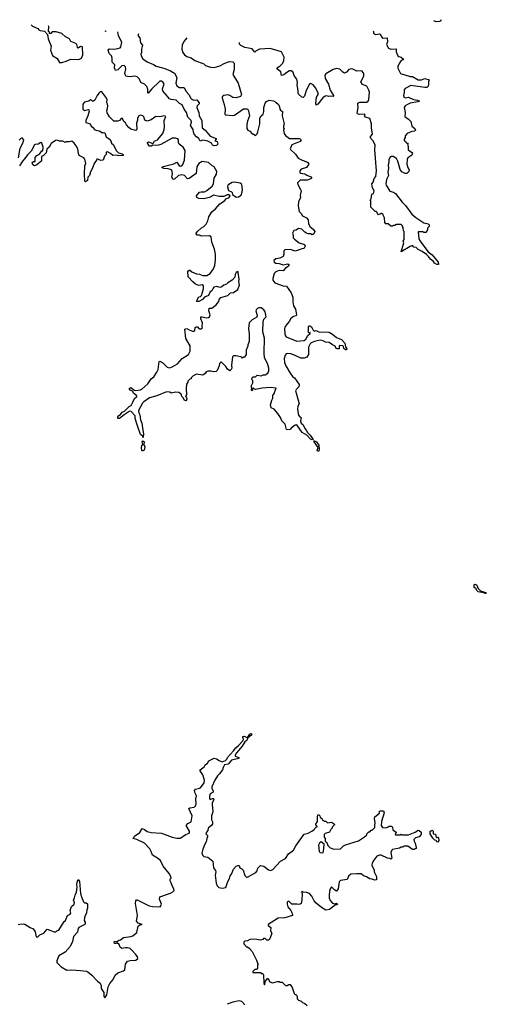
# Model space of a CAD drawing. Extents: x 2494118 to 2687960, y 757339 to 915227.
# Tile 282 of 364: x 2607703 to 2613465, y 900848 to 913011. Entities that reach past the tile are written whole.
import ezdxf

# ---------------------------------------------------------------- set-up
doc = ezdxf.new("R2010")
doc.units = 0

msp = doc.modelspace()

# ---------------------------------------------------------------- linework, layer by layer
at = {"layer": '0CON20XD'}
for points in [[(2607845, 912949), (2607862, 912932), (2607925, 912902), (2607938, 912885), (2607955, 912876), (2608008, 912868), (2608048, 912828), (2608053, 912773), (2608090, 912685), (2608082, 912635), (2608109, 912569), (2608124, 912554), (2608150, 912545), (2608165, 912530), (2608195, 912482), (2608225, 912483), (2608275, 912497), (2608335, 912522), (2608435, 912518), (2608466, 912534), (2608482, 912575), (2608480, 912675), (2608455, 912679), (2608425, 912660), (2608415, 912670), (2608407, 912705), (2608396, 912716), (2608335, 912742), (2608316, 912776), (2608267, 912797), (2608225, 912838), (2608155, 912860), (2608105, 912860), (2608088, 912842), (2608072, 912842), (2608070, 912855), (2608060, 912865), (2608062, 912925), (2608060, 912933)], [(2612905, 913011), (2612906, 913004), (2612892, 912988), (2612844, 912984), (2612815, 912996)], [(2608752, 912873), (2608765, 912870), (2608770, 912872)], [(2609170, 912837), (2609164, 912824), (2609163, 912815), (2609188, 912785), (2609194, 912725), (2609219, 912695), (2609206, 912645), (2609206, 912604), (2609197, 912585), (2609201, 912565), (2609225, 912528), (2609278, 912488), (2609355, 912458), (2609386, 912436), (2609465, 912415), (2609495, 912409), (2609565, 912379), (2609615, 912350), (2609644, 912295), (2609631, 912225), (2609642, 912192), (2609675, 912172), (2609725, 912173), (2609735, 912168), (2609757, 912125), (2609793, 912085), (2609821, 912035), (2609855, 912017), (2609892, 912022), (2609920, 911985), (2609919, 911971), (2609896, 911945), (2609892, 911925), (2609914, 911865), (2609918, 911825), (2609951, 911765), (2609956, 911676), (2609994, 911645), (2610055, 911570), (2610128, 911545), (2610130, 911535), (2610112, 911515), (2610140, 911505), (2610148, 911475), (2610134, 911456), (2610105, 911452), (2610085, 911462), (2610072, 911485), (2610025, 911511), (2609965, 911522), (2609930, 911510), (2609914, 911545), (2609885, 911564), (2609858, 911595), (2609850, 911620), (2609844, 911655), (2609811, 911705), (2609824, 911745), (2609822, 911765), (2609778, 911805), (2609762, 911865), (2609734, 911905), (2609710, 911960), (2609675, 911976), (2609636, 912015), (2609575, 912025), (2609554, 912034), (2609471, 912131), (2609468, 912155), (2609485, 912215), (2609476, 912236), (2609455, 912250), (2609435, 912250), (2609425, 912243), (2609334, 912156), (2609291, 912101), (2609287, 912107), (2609287, 912153), (2609274, 912185), (2609245, 912213), (2609197, 912235), (2609181, 912275), (2609155, 912305), (2609125, 912315), (2609065, 912306), (2609035, 912307), (2609014, 912315), (2609000, 912345), (2609015, 912405), (2609009, 912429), (2608994, 912444), (2608965, 912439), (2608915, 912391), (2608885, 912382), (2608875, 912415), (2608879, 912455), (2608846, 912486), (2608846, 912535), (2608836, 912565), (2608808, 912595), (2608796, 912635), (2608802, 912645), (2608815, 912649), (2608864, 912646), (2608915, 912653), (2608943, 912665), (2608952, 912675), (2608965, 912735), (2608923, 912813), (2608916, 912859)], [(2612068, 912872), (2612072, 912865), (2612070, 912845), (2612095, 912828), (2612146, 912836), (2612155, 912830), (2612173, 912793), (2612184, 912784), (2612240, 912785), (2612243, 912737), (2612232, 912705), (2612258, 912658), (2612285, 912646), (2612350, 912650), (2612350, 912615), (2612371, 912565), (2612385, 912554), (2612415, 912548), (2612442, 912525), (2612440, 912515), (2612415, 912506), (2612404, 912496), (2612371, 912435), (2612371, 912411), (2612405, 912347), (2612525, 912308), (2612555, 912309), (2612625, 912267), (2612665, 912268), (2612705, 912286), (2612758, 912268), (2612750, 912245), (2612752, 912208), (2612745, 912188), (2612730, 912175), (2612704, 912174), (2612535, 912197), (2612465, 912161), (2612449, 912145), (2612450, 912110), (2612441, 912075), (2612447, 912055), (2612465, 912046), (2612505, 912052), (2612565, 912026), (2612615, 912016), (2612638, 912005), (2612620, 911995), (2612525, 911979), (2612490, 911965), (2612464, 911946), (2612452, 911925), (2612464, 911864), (2612460, 911815), (2612505, 911783), (2612532, 911755), (2612544, 911695), (2612584, 911665), (2612591, 911645), (2612577, 911633), (2612545, 911629), (2612488, 911605), (2612463, 911577), (2612462, 911555), (2612450, 911535), (2612450, 911515), (2612468, 911508), (2612475, 911490), (2612500, 911485), (2612490, 911475), (2612500, 911445), (2612502, 911402), (2612552, 911365), (2612545, 911338), (2612498, 911305), (2612488, 911285), (2612482, 911225), (2612494, 911185), (2612513, 911155), (2612510, 911135), (2612485, 911110), (2612465, 911109), (2612420, 911130), (2612400, 911160), (2612371, 911265), (2612355, 911296), (2612315, 911321), (2612295, 911320), (2612275, 911310), (2612262, 911278), (2612263, 911255), (2612253, 911215), (2612257, 911175), (2612248, 911125), (2612257, 911085), (2612234, 911035), (2612224, 910985), (2612229, 910965), (2612275, 910893), (2612320, 910880), (2612342, 910865), (2612428, 910755), (2612468, 910715), (2612545, 910608), (2612596, 910566), (2612695, 910503), (2612747, 910487), (2612760, 910475), (2612758, 910455), (2612740, 910435), (2612737, 910413), (2612718, 910382), (2612695, 910380), (2612685, 910390), (2612625, 910390), (2612630, 910305), (2612655, 910261), (2612749, 910145), (2612795, 910105), (2612871, 910015), (2612873, 909987), (2612855, 909988), (2612824, 910004), (2612812, 910025), (2612775, 910053), (2612753, 910085), (2612725, 910110), (2612675, 910147), (2612625, 910170), (2612598, 910198), (2612572, 910202), (2612555, 910220), (2612525, 910210), (2612414, 910144), (2612447, 910255), (2612440, 910275), (2612450, 910295), (2612450, 910395), (2612443, 910403), (2612440, 910445), (2612430, 910455), (2612430, 910465), (2612415, 910480), (2612355, 910480), (2612335, 910470), (2612315, 910470), (2612305, 910460), (2612285, 910460), (2612255, 910490), (2612225, 910490), (2612210, 910505), (2612208, 910565), (2612190, 910595), (2612190, 910605), (2612165, 910620), (2612158, 910612), (2612132, 910602), (2612120, 910615), (2612118, 910628), (2612105, 910640), (2612092, 910642), (2612040, 910695), (2612040, 910775), (2612032, 910785), (2612042, 910798), (2612050, 910855), (2612070, 910865), (2612079, 910895), (2612061, 910935), (2612050, 910985), (2612066, 911004), (2612082, 911048), (2612102, 911075), (2612107, 911145), (2612087, 911405), (2612094, 911465), (2612065, 911520), (2612037, 911545), (2612033, 911555), (2612034, 911566), (2612061, 911595), (2612047, 911675), (2612047, 911725), (2612025, 911788), (2611975, 911808), (2611962, 911825), (2611968, 911835), (2611960, 911845), (2611895, 911840), (2611876, 911846), (2611870, 911855), (2611884, 911925), (2611877, 911965), (2611880, 911980), (2611905, 911993), (2611985, 911992), (2612008, 912005), (2612016, 912024), (2612021, 912115), (2612015, 912142), (2611990, 912190), (2611935, 912212), (2611914, 912244), (2611954, 912315), (2611951, 912345), (2611930, 912375), (2611915, 912379), (2611865, 912374), (2611815, 912401), (2611795, 912404), (2611766, 912394), (2611738, 912362), (2611715, 912351), (2611695, 912361), (2611655, 912400), (2611615, 912407), (2611575, 912395), (2611485, 912342), (2611471, 912325), (2611474, 912285), (2611516, 912215), (2611535, 912140), (2611580, 912075), (2611580, 912065), (2611575, 912060), (2611545, 912067), (2611515, 912063), (2611495, 912071), (2611474, 912066), (2611445, 912044), (2611385, 911968), (2611364, 911954), (2611359, 911975), (2611369, 912055), (2611389, 912085), (2611389, 912105), (2611361, 912165), (2611326, 912205), (2611295, 912224), (2611280, 912215), (2611239, 912135), (2611220, 912065), (2611205, 912050), (2611185, 912052), (2611145, 912092), (2611140, 912105), (2611142, 912135), (2611130, 912205), (2611134, 912235), (2611124, 912275), (2611096, 912315), (2611074, 912365), (2611055, 912378), (2611035, 912378), (2611000, 912360), (2610965, 912331), (2610935, 912322), (2610926, 912365), (2610880, 912405), (2610894, 912425), (2610919, 912441), (2610951, 912475), (2610965, 912508), (2610967, 912547), (2610935, 912612), (2610795, 912654), (2610665, 912647), (2610623, 912625), (2610605, 912608), (2610575, 912652), (2610485, 912668), (2610435, 912690), (2610418, 912708), (2610416, 912730)], [(2609765, 912786), (2609728, 912742), (2609711, 912695), (2609707, 912647), (2609718, 912605), (2609737, 912575), (2609765, 912556), (2609820, 912540), (2609866, 912506), (2609975, 912467), (2609998, 912445), (2610058, 912425), (2610105, 912422), (2610135, 912428), (2610175, 912441), (2610235, 912475), (2610295, 912493), (2610335, 912489), (2610350, 912475), (2610353, 912395), (2610336, 912335), (2610399, 912225), (2610443, 912085), (2610428, 912062), (2610375, 912047), (2610335, 912050), (2610298, 912075), (2610275, 912081), (2610222, 912075), (2610205, 912058), (2610204, 912045), (2610226, 911964), (2610241, 911905), (2610238, 911845), (2610247, 911837), (2610325, 911826), (2610355, 911831), (2610465, 911908), (2610515, 911908), (2610529, 911885), (2610540, 911825), (2610514, 911756), (2610506, 911715), (2610508, 911668), (2610522, 911645), (2610543, 911633), (2610575, 911600), (2610585, 911600), (2610615, 911580), (2610635, 911600), (2610643, 911625), (2610670, 911725), (2610670, 911795), (2610686, 911824), (2610708, 911845), (2610718, 911875), (2610718, 911925), (2610735, 911980), (2610751, 911999), (2610785, 912018), (2610835, 912010), (2610865, 911992), (2610897, 911965), (2610913, 911935), (2610917, 911905), (2610925, 911892), (2610950, 911875), (2610944, 911825), (2610968, 911725), (2610960, 911695), (2610960, 911675), (2610968, 911665), (2610960, 911645), (2610970, 911605), (2610985, 911580), (2611035, 911544), (2611155, 911541), (2611167, 911537), (2611177, 911525), (2611165, 911504), (2611065, 911464), (2611043, 911415), (2611047, 911407), (2611110, 911350), (2611142, 911302), (2611192, 911275), (2611248, 911255), (2611262, 911245), (2611272, 911225), (2611246, 911184), (2611180, 911165), (2611162, 911145), (2611163, 911123), (2611173, 911113), (2611225, 911106), (2611249, 911089), (2611299, 911069), (2611310, 911055), (2611297, 911043), (2611253, 911027), (2611165, 911028), (2611132, 910995), (2611137, 910975), (2611172, 910915), (2611177, 910895), (2611166, 910845), (2611169, 910811), (2611144, 910766), (2611141, 910711), (2611155, 910642), (2611180, 910615), (2611195, 910588), (2611245, 910562), (2611265, 910540), (2611270, 910495), (2611285, 910457), (2611327, 910425), (2611347, 910395), (2611336, 910364), (2611315, 910353), (2611295, 910367), (2611265, 910366), (2611245, 910373), (2611222, 910385), (2611188, 910425), (2611145, 910432), (2611115, 910412), (2611090, 910405), (2611070, 910375), (2611079, 910349), (2611080, 910315), (2611098, 910298)], [(2609490, 911685), (2609486, 911765), (2609508, 911815), (2609485, 911822), (2609435, 911811), (2609385, 911813), (2609326, 911774), (2609275, 911758), (2609250, 911770), (2609235, 911812), (2609225, 911823), (2609195, 911830), (2609175, 911823), (2609159, 911795), (2609159, 911771), (2609146, 911734), (2609148, 911655), (2609135, 911642), (2609075, 911660), (2609049, 911679), (2609021, 911711), (2609009, 911735), (2608988, 911755), (2608972, 911792), (2608955, 911789), (2608934, 911766), (2608915, 911759), (2608865, 911757), (2608810, 911810), (2608781, 911861), (2608778, 911885), (2608789, 911915), (2608790, 911945), (2608787, 911967), (2608777, 911985), (2608781, 912025), (2608766, 912055), (2608715, 912120), (2608695, 912118), (2608681, 912105), (2608659, 912075), (2608630, 912015), (2608605, 912000), (2608588, 912018), (2608575, 912020), (2608557, 912003), (2608505, 911990), (2608483, 911967), (2608484, 911904), (2608505, 911890), (2608552, 911902), (2608558, 911898), (2608559, 911881), (2608546, 911824), (2608519, 911765), (2608520, 911740), (2608573, 911723), (2608584, 911694), (2608600, 911685), (2608632, 911652), (2608685, 911638), (2608725, 911612), (2608735, 911618), (2608755, 911612), (2608770, 911565), (2608809, 911539), (2608828, 911515), (2608838, 911485), (2608862, 911465), (2608893, 911395), (2608924, 911364), (2608970, 911355), (2608980, 911345), (2608980, 911335), (2608925, 911327), (2608895, 911338), (2608854, 911334), (2608825, 911358), (2608785, 911378), (2608770, 911375), (2608770, 911345), (2608750, 911325), (2608733, 911277), (2608705, 911273), (2608655, 911290), (2608652, 911275), (2608621, 911235), (2608602, 911178), (2608575, 911133), (2608564, 911085), (2608546, 911064), (2608538, 911025), (2608515, 911008), (2608507, 911017), (2608504, 911105), (2608508, 911205), (2608519, 911235), (2608509, 911289), (2608496, 911306), (2608438, 911335), (2608427, 911357), (2608419, 911415), (2608402, 911452), (2608376, 911486), (2608345, 911508), (2608315, 911500), (2608278, 911502), (2608265, 911492), (2608235, 911510), (2608195, 911508), (2608165, 911522), (2608145, 911520), (2608090, 911480), (2608066, 911434), (2608039, 911411), (2608028, 911365), (2607995, 911332), (2607970, 911320), (2607970, 911265), (2607965, 911258), (2607915, 911218), (2607885, 911207), (2607866, 911216), (2607858, 911245), (2607873, 911257), (2607895, 911260), (2607895, 911310), (2607915, 911332), (2607949, 911351), (2607975, 911390), (2607988, 911392), (2607993, 911435), (2607977, 911485), (2607965, 911492), (2607930, 911475), (2607895, 911470), (2607885, 911463), (2607845, 911388), (2607798, 911342), (2607768, 911295), (2607737, 911265), (2607701, 911205)], [(2611098, 910298), (2611155, 910254), (2611220, 910235), (2611228, 910215), (2611215, 910190), (2611207, 910183), (2611185, 910182), (2611165, 910170), (2611105, 910153), (2611045, 910171), (2610975, 910169), (2610964, 910155), (2610966, 910114), (2610956, 910084), (2610915, 910066), (2610865, 910056), (2610843, 910035), (2610847, 910015), (2610865, 910002), (2610905, 909999), (2610955, 909984), (2611015, 909993), (2611032, 909982), (2611022, 909965), (2610983, 909937), (2610955, 909907), (2610905, 909914), (2610864, 909895), (2610846, 909875), (2610829, 909815), (2610830, 909795), (2610855, 909759), (2610955, 909724), (2610998, 909718), (2611055, 909637), (2611077, 909585), (2611076, 909525), (2611084, 909474), (2611109, 909435), (2611123, 909365), (2611115, 909352), (2611084, 909346), (2611047, 909315), (2611033, 909285), (2611006, 909255), (2610979, 909211), (2610974, 909195), (2610976, 909125), (2610984, 909104), (2610995, 909094), (2611125, 909039), (2611214, 909046), (2611235, 909065), (2611262, 909108), (2611290, 909135), (2611288, 909148), (2611275, 909140), (2611264, 909154), (2611270, 909165), (2611268, 909215), (2611273, 909227), (2611285, 909228), (2611306, 909216), (2611328, 909175), (2611340, 909165), (2611365, 909172), (2611396, 909156), (2611525, 909150), (2611565, 909126), (2611615, 909083), (2611675, 909062), (2611716, 909015), (2611728, 908968), (2611742, 908945), (2611738, 908932), (2611725, 908932), (2611705, 908950), (2611702, 908972), (2611693, 908983), (2611655, 908988), (2611648, 908982), (2611648, 908945), (2611625, 908943), (2611611, 908951), (2611598, 908978), (2611564, 908994), (2611525, 909022), (2611478, 909028), (2611450, 909045), (2611415, 909050), (2611345, 909034), (2611303, 909017), (2611290, 909005), (2611270, 908965), (2611270, 908875), (2611248, 908842), (2611215, 908830), (2611175, 908830), (2611103, 908863), (2611052, 908882), (2611015, 908888), (2610995, 908882), (2610980, 908865), (2610968, 908825), (2610973, 908775), (2610990, 908735), (2611043, 908645), (2611072, 908605), (2611098, 908585), (2611153, 908505), (2611150, 908475), (2611115, 908442), (2611108, 908425), (2611123, 908385), (2611152, 908265), (2611138, 908235), (2611134, 908194), (2611147, 908125), (2611164, 908104), (2611180, 908095), (2611170, 908055), (2611178, 908025), (2611202, 908005), (2611222, 907962), (2611242, 907942), (2611255, 907913), (2611290, 907880), (2611327, 907823), (2611315, 907820), (2611295, 907828), (2611247, 907877), (2611190, 907910), (2611125, 908006), (2611105, 908003), (2611054, 907966), (2611042, 907948), (2611015, 907943), (2610997, 907947), (2610980, 908015), (2610940, 908055), (2610923, 908095), (2610891, 908145), (2610845, 908198), (2610810, 908215), (2610800, 908255), (2610815, 908310), (2610830, 908335), (2610830, 908375), (2610840, 908385), (2610868, 908458), (2610795, 908468), (2610695, 908459), (2610615, 908444), (2610585, 908460), (2610575, 908428), (2610564, 908435), (2610570, 908465), (2610562, 908485), (2610580, 908525), (2610580, 908555), (2610570, 908565), (2610572, 908588), (2610585, 908600), (2610615, 908600), (2610635, 908620), (2610685, 908612), (2610708, 908622), (2610735, 908622), (2610766, 908644), (2610780, 908675), (2610779, 908705), (2610761, 908765), (2610727, 908835), (2610720, 908895), (2610724, 909075), (2610707, 909155), (2610708, 909275), (2610719, 909311), (2610745, 909340), (2610735, 909402), (2610719, 909425), (2610685, 909450), (2610655, 909453), (2610645, 909449), (2610623, 909427), (2610619, 909415), (2610637, 909355), (2610632, 909335), (2610575, 909302), (2610538, 909265), (2610528, 909195), (2610538, 909125), (2610538, 909035), (2610522, 908995), (2610520, 908975), (2610510, 908965), (2610507, 908943), (2610500, 908935), (2610500, 908875), (2610478, 908842), (2610465, 908840), (2610455, 908830), (2610445, 908840), (2610375, 908860), (2610345, 908860), (2610330, 908845), (2610318, 908745), (2610322, 908708), (2610315, 908690), (2610297, 908673), (2610268, 908695), (2610248, 908725), (2610195, 908780), (2610185, 908780), (2610172, 908765), (2610168, 908735), (2610142, 908678), (2610127, 908663), (2610095, 908660), (2610065, 908670), (2610025, 908670), (2610005, 908660), (2609995, 908640), (2609965, 908620), (2609885, 908630), (2609845, 908610), (2609820, 908585), (2609820, 908575), (2609805, 908570), (2609780, 908545), (2609780, 908535), (2609763, 908507), (2609758, 908455), (2609763, 908377), (2609752, 908355), (2609764, 908344), (2609766, 908325), (2609755, 908304), (2609738, 908308), (2609727, 908337), (2609706, 908356), (2609698, 908385), (2609667, 908407), (2609625, 908410), (2609575, 908398), (2609555, 908410), (2609515, 908412), (2609396, 908364), (2609305, 908338), (2609235, 908292), (2609218, 908275), (2609170, 908185), (2609173, 908153), (2609185, 908130), (2609196, 908066), (2609211, 908025), (2609222, 907942), (2609230, 907895), (2609228, 907855), (2609225, 907850), (2609222, 907865), (2609196, 907885), (2609156, 907995), (2609130, 908085), (2609128, 908118), (2609075, 908174), (2609055, 908169), (2608991, 908129), (2608935, 908084), (2608914, 908084), (2608914, 908106), (2608925, 908123), (2608947, 908133), (2608969, 908161), (2608996, 908175), (2609056, 908234), (2609078, 908245), (2609101, 908285), (2609119, 908331), (2609148, 908355), (2609150, 908365), (2609114, 908394), (2609095, 908422), (2609065, 908436), (2609056, 908455), (2609074, 908466), (2609085, 908464), (2609116, 908436), (2609138, 908432), (2609195, 908438), (2609210, 908445), (2609286, 908514), (2609327, 908573), (2609359, 908601), (2609398, 908655), (2609412, 908688), (2609425, 908790), (2609435, 908792), (2609470, 908770), (2609525, 908718), (2609555, 908712), (2609595, 908727), (2609652, 908758), (2609710, 908825), (2609787, 908875), (2609806, 908914), (2609807, 908983), (2609753, 909073), (2609742, 909188), (2609765, 909198), (2609795, 909178), (2609835, 909162), (2609855, 909162), (2609867, 909173), (2609871, 909209), (2609882, 909218), (2609898, 909215), (2609914, 909194), (2609922, 909192), (2609948, 909192), (2609962, 909205), (2609958, 909215), (2609959, 909265), (2609940, 909315), (2609940, 909340), (2609955, 909342), (2610005, 909328), (2610035, 909330), (2610045, 909340), (2610053, 909365), (2610040, 909415), (2610044, 909446), (2610075, 909448), (2610131, 909489), (2610161, 909529), (2610167, 909555), (2610185, 909577), (2610272, 909605), (2610305, 909638), (2610345, 909640), (2610395, 909678), (2610416, 909736), (2610408, 909775), (2610414, 909805), (2610399, 909889), (2610395, 909900), (2610375, 909888), (2610363, 909865), (2610359, 909831), (2610327, 909795), (2610275, 909762), (2610258, 909742), (2610225, 909730), (2610200, 909710), (2610175, 909704), (2610137, 909713), (2610102, 909705), (2610090, 909695), (2610075, 909662), (2610055, 909650), (2610036, 909604), (2609986, 909584), (2609960, 909555), (2609915, 909530), (2609895, 909528), (2609888, 909535), (2609915, 909588), (2609937, 909593), (2609947, 909603), (2609971, 909685), (2609974, 909724), (2609955, 909736), (2609915, 909729), (2609873, 909743), (2609841, 909771), (2609782, 909835), (2609778, 909905), (2609795, 909918), (2609805, 909918), (2609830, 909895), (2609885, 909872), (2609925, 909867), (2609965, 909850), (2610015, 909852), (2610053, 909877), (2610096, 909934), (2610111, 909975), (2610121, 910045), (2610120, 910115), (2610110, 910175), (2610074, 910264), (2610068, 910328), (2610045, 910342), (2609947, 910337), (2609925, 910350), (2609895, 910350), (2609880, 910365), (2609880, 910375), (2609902, 910398), (2609949, 910441), (2609978, 910455), (2610005, 910483), (2610028, 910525), (2610038, 910575), (2610074, 910636), (2610120, 910675), (2610174, 910736), (2610230, 910775), (2610255, 910800), (2610285, 910810), (2610300, 910835), (2610285, 910848), (2610265, 910848), (2610225, 910828), (2610165, 910828), (2610095, 910841), (2610060, 910820), (2609975, 910799), (2609915, 910802), (2609891, 910815), (2609886, 910835), (2609925, 910879), (2609944, 910886), (2609985, 910886), (2610015, 910900), (2610081, 910955), (2610096, 910985), (2610104, 911055), (2610135, 911103), (2610137, 911135), (2610105, 911193), (2610075, 911210), (2610035, 911246), (2609955, 911258), (2609915, 911236), (2609892, 911195), (2609880, 911110), (2609795, 911050), (2609775, 911046), (2609736, 911086), (2609706, 911094), (2609665, 911084), (2609615, 911041), (2609597, 911037), (2609582, 911065), (2609589, 911105), (2609586, 911136), (2609576, 911155), (2609535, 911168), (2609484, 911174), (2609460, 911185), (2609475, 911198), (2609605, 911230), (2609645, 911250), (2609668, 911215), (2609685, 911203), (2609705, 911206), (2609719, 911221), (2609736, 911274), (2609746, 911395), (2609722, 911435), (2609672, 911475), (2609664, 911495), (2609664, 911525), (2609655, 911538), (2609625, 911549), (2609585, 911546), (2609445, 911469), (2609418, 911462), (2609375, 911458), (2609345, 911462), (2609325, 911450), (2609305, 911450), (2609282, 911485), (2609280, 911495), (2609295, 911500), (2609345, 911480), (2609360, 911495), (2609365, 911510), (2609405, 911526), (2609472, 911605), (2609488, 911655), (2609490, 911685)], [(2607686, 911305), (2607708, 911422), (2607740, 911485), (2607752, 911528), (2607735, 911550), (2607715, 911542), (2607695, 911522)], [(2610375, 910819), (2610405, 910824), (2610436, 910845), (2610452, 910885), (2610456, 910915), (2610444, 910975), (2610425, 910990), (2610355, 911004), (2610325, 910998), (2610285, 910976), (2610274, 910965), (2610270, 910945), (2610281, 910901), (2610318, 910885), (2610327, 910875), (2610332, 910852), (2610375, 910819)], [(2609215, 907682), (2609210, 907690), (2609208, 907725), (2609212, 907748), (2609224, 907765), (2609216, 907795), (2609225, 907808), (2609241, 907795), (2609236, 907765), (2609247, 907735), (2609241, 907695), (2609225, 907683), (2609215, 907682)], [(2611395, 907681), (2611382, 907682), (2611378, 907695), (2611390, 907725), (2611339, 907795), (2611335, 907810), (2611345, 907810), (2611366, 907796), (2611396, 907755), (2611401, 907705), (2611395, 907681)], [(2613455, 905921), (2613432, 905932), (2613365, 905944), (2613351, 905955), (2613335, 905984), (2613315, 905997), (2613315, 906028), (2613325, 906038), (2613336, 906035), (2613349, 906025), (2613366, 905986), (2613395, 905956), (2613457, 905935), (2613465, 905924), (2613455, 905921)], [(2607685, 901832), (2607705, 901840), (2607745, 901842), (2607765, 901840), (2607830, 901795), (2607869, 901779), (2607892, 901745), (2607905, 901680), (2607925, 901680), (2607953, 901707), (2608000, 901725), (2608043, 901777), (2608127, 901743), (2608147, 901743), (2608160, 901755), (2608185, 901763), (2608251, 901869), (2608267, 901883), (2608294, 901946), (2608327, 901963), (2608336, 901975), (2608326, 902005), (2608344, 902056), (2608376, 902085), (2608379, 902105), (2608368, 902135), (2608381, 902165), (2608386, 902195), (2608406, 902234), (2608413, 902295), (2608407, 902327), (2608415, 902370), (2608425, 902390), (2608441, 902365), (2608453, 902215), (2608464, 902174), (2608492, 902112), (2608505, 902100), (2608525, 902100), (2608538, 902088), (2608540, 902035), (2608530, 902015), (2608527, 901973), (2608510, 901945), (2608502, 901915), (2608500, 901885), (2608512, 901862), (2608512, 901845), (2608506, 901834), (2608435, 901796), (2608426, 901784), (2608422, 901762), (2608415, 901740), (2608366, 901685), (2608353, 901625), (2608326, 901564), (2608266, 901494), (2608184, 901445), (2608160, 901385), (2608162, 901365), (2608215, 901311), (2608285, 901270), (2608345, 901274), (2608455, 901266), (2608526, 901256), (2608545, 901248), (2608595, 901208), (2608664, 901134), (2608695, 901110), (2608708, 901075), (2608710, 901045), (2608740, 900995), (2608740, 900945), (2608755, 900930), (2608780, 900965), (2608794, 901066), (2608816, 901105), (2608856, 901154), (2608881, 901209), (2608915, 901237), (2608985, 901262), (2609000, 901275), (2609010, 901345), (2609035, 901380), (2609065, 901390), (2609137, 901393), (2609160, 901415), (2609158, 901435), (2609138, 901465), (2609085, 901520), (2609065, 901537), (2609035, 901547), (2609007, 901547), (2608965, 901538), (2608944, 901554), (2608930, 901585), (2608908, 901608), (2608895, 901600), (2608875, 901600), (2608870, 901615), (2608875, 901628), (2608908, 901622), (2608925, 901640), (2608946, 901644), (2608986, 901674), (2609075, 901686), (2609098, 901695), (2609148, 901735), (2609167, 901815), (2609185, 901828), (2609217, 901833), (2609165, 901851), (2609144, 901875), (2609156, 901945), (2609131, 902095), (2609135, 902128), (2609145, 902137), (2609155, 902137), (2609300, 902065), (2609345, 902056), (2609437, 902053), (2609447, 902063), (2609452, 902085), (2609428, 902145), (2609434, 902176), (2609565, 902223), (2609595, 902239), (2609609, 902255), (2609607, 902275), (2609588, 902305), (2609575, 902350), (2609560, 902375), (2609560, 902395), (2609572, 902408), (2609570, 902425), (2609549, 902465), (2609473, 902553), (2609442, 902625), (2609403, 902653), (2609341, 902691), (2609328, 902735), (2609308, 902768), (2609245, 902837), (2609150, 902885), (2609100, 902895), (2609117, 902913), (2609120, 902925), (2609185, 902970), (2609215, 903020), (2609245, 903007), (2609275, 902981), (2609325, 902972), (2609455, 902964), (2609584, 902914), (2609645, 902900), (2609685, 902901), (2609754, 902946), (2609795, 902962), (2609801, 902975), (2609799, 902985), (2609757, 903055), (2609778, 903082), (2609819, 903101), (2609834, 903175), (2609792, 903265), (2609805, 903277), (2609856, 903284), (2609876, 903304), (2609881, 903325), (2609877, 903385), (2609886, 903424), (2609868, 903458), (2609862, 903488), (2609874, 903506), (2609924, 903516), (2609935, 903524), (2609980, 903585), (2609983, 903615), (2609963, 903683), (2609933, 903733), (2609933, 903745), (2609980, 903780), (2609993, 903805), (2610023, 903827), (2610038, 903855), (2610105, 903888), (2610135, 903880), (2610165, 903859), (2610203, 903843), (2610245, 903858), (2610262, 903875), (2610267, 903895), (2610345, 903978), (2610372, 904018), (2610405, 904043), (2610462, 904105), (2610468, 904125), (2610458, 904145), (2610460, 904155), (2610475, 904159), (2610507, 904143), (2610520, 904150), (2610543, 904187), (2610555, 904194), (2610568, 904188), (2610565, 904174), (2610521, 904139), (2610508, 904105), (2610481, 904089), (2610452, 904035), (2610382, 903955), (2610364, 903925), (2610363, 903913), (2610410, 903895), (2610410, 903885), (2610318, 903865), (2610277, 903813), (2610233, 903807), (2610215, 903775), (2610207, 903743), (2610165, 903690), (2610145, 903672), (2610112, 903618), (2610075, 903535), (2610074, 903515), (2610092, 903485), (2610092, 903468), (2610055, 903446), (2610045, 903418), (2610045, 903390), (2610055, 903378), (2610085, 903392), (2610095, 903390), (2610100, 903375), (2610080, 903335), (2610078, 903315), (2610087, 903225), (2610073, 903175), (2610072, 903125), (2610082, 903102), (2610082, 903075), (2610075, 903060), (2610032, 903025), (2610028, 902995), (2610010, 902975), (2610002, 902955), (2610022, 902932), (2610022, 902915), (2610012, 902898), (2610007, 902855), (2609987, 902825), (2609964, 902766), (2609954, 902716), (2609965, 902685), (2609975, 902672), (2610026, 902666), (2610086, 902615), (2610094, 902535), (2610120, 902500), (2610124, 902485), (2610116, 902445), (2610128, 902345), (2610143, 902313), (2610163, 902293), (2610205, 902282), (2610249, 902291), (2610273, 902365), (2610290, 902395), (2610300, 902435), (2610318, 902455), (2610344, 902516), (2610377, 902555), (2610395, 902564), (2610411, 902561), (2610422, 902535), (2610445, 902523), (2610464, 902504), (2610485, 902440), (2610505, 902420), (2610515, 902420), (2610618, 902475), (2610634, 902495), (2610645, 902528), (2610675, 902562), (2610716, 902556), (2610775, 902508), (2610805, 902502), (2610830, 902515), (2610924, 902616), (2610985, 902650), (2611024, 902706), (2611086, 902754), (2611113, 902807), (2611215, 902948), (2611267, 902963), (2611310, 902985), (2611325, 903000), (2611340, 903005), (2611343, 903017), (2611362, 903038), (2611378, 903042), (2611375, 903050), (2611362, 903052), (2611358, 903075), (2611380, 903105), (2611379, 903165), (2611385, 903190), (2611395, 903190), (2611410, 903175), (2611415, 903160), (2611438, 903138), (2611442, 903122), (2611455, 903120), (2611465, 903110), (2611485, 903110), (2611505, 903090), (2611555, 903098), (2611590, 903075), (2611588, 903062), (2611560, 903035), (2611560, 903025), (2611543, 903007), (2611530, 902975), (2611475, 902960), (2611462, 902945), (2611464, 902914), (2611473, 902895), (2611473, 902865), (2611496, 902845), (2611510, 902810), (2611535, 902783), (2611584, 902764), (2611665, 902770), (2611700, 902805), (2611725, 902818), (2611885, 902868), (2611960, 902915), (2611988, 902942), (2611990, 902955), (2612015, 902980), (2612025, 902980), (2612042, 902998), (2612055, 903000), (2612087, 903033), (2612087, 903065), (2612093, 903085), (2612083, 903145), (2612088, 903165), (2612145, 903210), (2612142, 903225), (2612155, 903240), (2612197, 903237), (2612202, 903215), (2612170, 903105), (2612168, 903058), (2612182, 903032), (2612225, 903030), (2612255, 903040), (2612265, 903050), (2612295, 903050), (2612307, 903037), (2612312, 903002), (2612350, 902975), (2612350, 902965), (2612340, 902955), (2612345, 902940), (2612405, 902940), (2612415, 902950), (2612425, 902940), (2612505, 902943), (2612585, 902974), (2612625, 902998), (2612637, 902997), (2612660, 902975), (2612660, 902945), (2612635, 902918), (2612590, 902905), (2612572, 902885), (2612573, 902863), (2612587, 902837), (2612600, 902785), (2612598, 902772), (2612585, 902770), (2612575, 902760), (2612555, 902760), (2612495, 902802), (2612445, 902800), (2612435, 902790), (2612415, 902790), (2612395, 902778), (2612308, 902762), (2612297, 902753), (2612288, 902725), (2612298, 902655), (2612285, 902640), (2612275, 902650), (2612245, 902652), (2612165, 902692), (2612145, 902692), (2612115, 902678), (2612078, 902628)], [(2612865, 902850), (2612854, 902854), (2612845, 902870), (2612830, 902875), (2612805, 902900), (2612770, 902955), (2612772, 902988), (2612785, 902990), (2612795, 903000), (2612810, 902985), (2612810, 902955), (2612838, 902948), (2612845, 902910), (2612865, 902912), (2612875, 902902), (2612879, 902871), (2612865, 902850)], [(2611445, 902718), (2611454, 902735), (2611461, 902825), (2611425, 902857), (2611405, 902840), (2611394, 902815), (2611403, 902735), (2611415, 902723), (2611445, 902718)], [(2612078, 902628), (2612055, 902590), (2612052, 902565), (2612082, 902505), (2612082, 902485), (2612108, 902425), (2612108, 902385), (2612085, 902381), (2612055, 902394), (2612025, 902397), (2611984, 902424), (2611950, 902435), (2611919, 902459), (2611865, 902460), (2611790, 902455), (2611765, 902430), (2611745, 902390), (2611665, 902377), (2611648, 902362), (2611634, 902275), (2611616, 902244), (2611596, 902256), (2611555, 902300), (2611534, 902266), (2611523, 902205), (2611523, 902165), (2611535, 902132), (2611566, 902096), (2611595, 902088), (2611615, 902098), (2611628, 902085), (2611622, 902078), (2611602, 902078), (2611529, 902021), (2611485, 902012), (2611428, 902045), (2611365, 902097), (2611341, 902125), (2611310, 902185), (2611280, 902215), (2611245, 902229), (2611202, 902232), (2611195, 902240), (2611183, 902235), (2611192, 902215), (2611188, 902135), (2611178, 902095), (2611166, 902084), (2611145, 902080), (2611125, 902087), (2611065, 902087), (2611025, 902122), (2611006, 902114), (2611004, 902084), (2611015, 902052), (2611052, 902005), (2611068, 901975), (2611070, 901945), (2610975, 901916), (2610895, 901912), (2610773, 901835), (2610772, 901822), (2610803, 901795), (2610802, 901755), (2610818, 901725), (2610792, 901658), (2610775, 901640), (2610755, 901640), (2610735, 901660), (2610715, 901660), (2610705, 901650), (2610675, 901642), (2610605, 901652), (2610545, 901647), (2610517, 901633), (2610485, 901630), (2610470, 901615), (2610470, 901595), (2610505, 901560), (2610515, 901560), (2610539, 901539), (2610575, 901500), (2610628, 901395), (2610640, 901355), (2610650, 901345), (2610640, 901335), (2610640, 901295), (2610625, 901280), (2610605, 901280), (2610580, 901255), (2610582, 901242), (2610675, 901240), (2610685, 901230), (2610705, 901230), (2610712, 901212), (2610718, 901115), (2610725, 901090), (2610740, 901135), (2610765, 901170), (2610790, 901125), (2610823, 901113), (2610885, 901130), (2610905, 901130), (2610918, 901122), (2610945, 901120), (2610985, 901080), (2611005, 901080), (2611028, 901092), (2611042, 901092), (2611067, 901057), (2611092, 900982), (2611105, 900970), (2611115, 900970), (2611130, 900945), (2611130, 900915), (2611145, 900900), (2611178, 900888), (2611195, 900870), (2611225, 900858), (2611253, 900833)], [(2610485, 900841), (2610445, 900884), (2610415, 900892), (2610336, 900876), (2610265, 900848)]]:
    msp.add_lwpolyline(points, dxfattribs=at)

doc.saveas('drawing.dxf')
